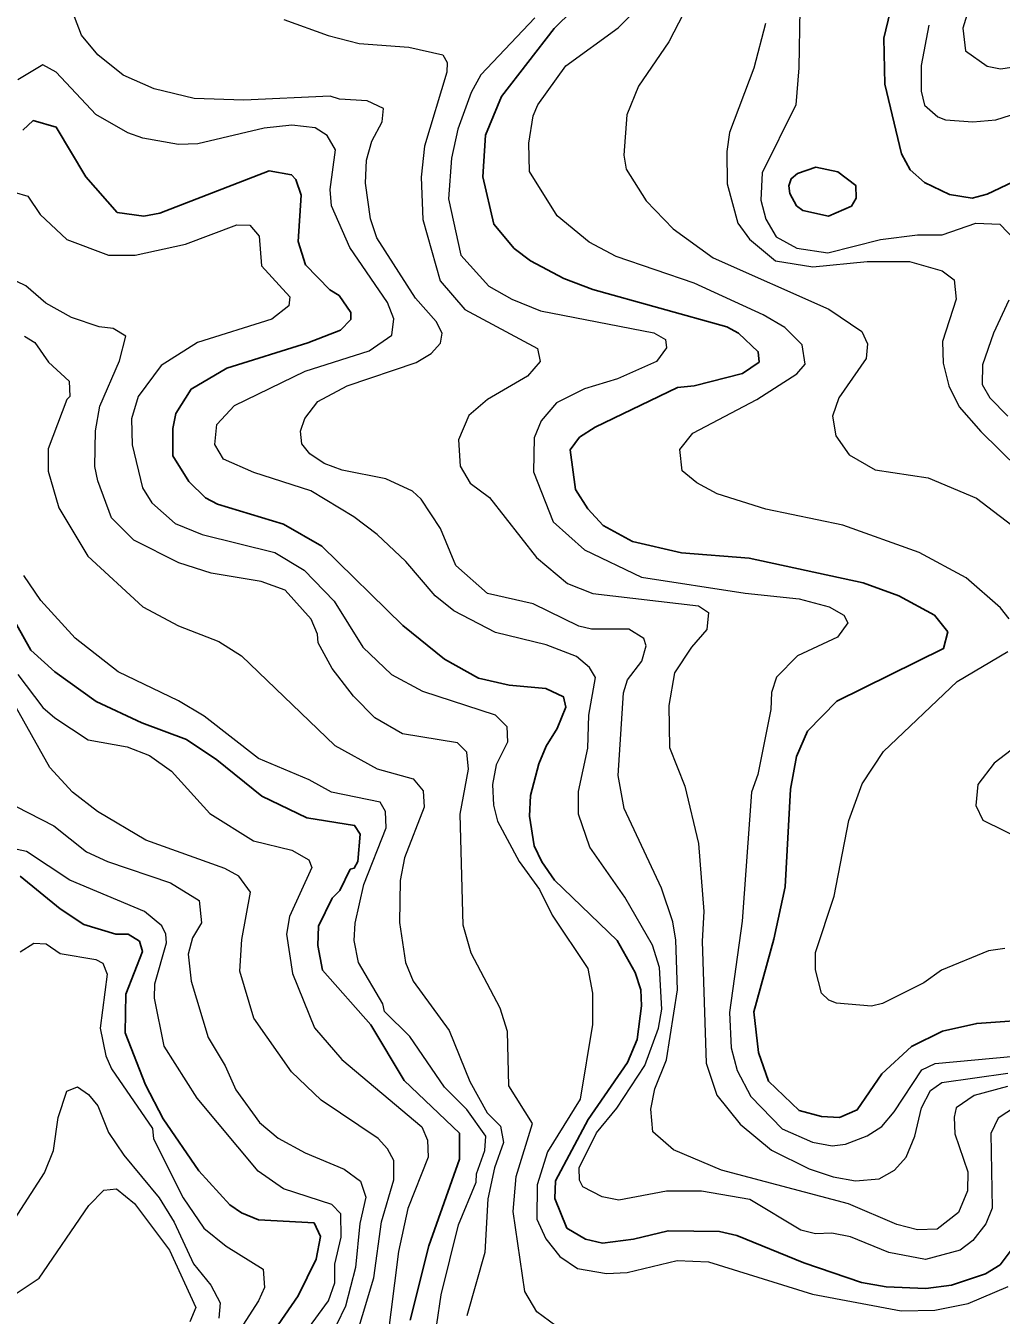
# Model space of a CAD drawing. Extents: x 673.3 to 698.5, y 6984.3 to 7012.3.
# Drawn here: x 678.576 to 679.596, y 6992.007 to 6993.355 of the extents above; entities that cross this region are included whole.
import ezdxf

# ---------------------------------------------------------------- set-up
doc = ezdxf.new("R2010")
doc.units = 0
doc.header["$LTSCALE"] = 0.032
doc.layers.add('1', color=7, linetype='Continuous', lineweight=25)
doc.layers.add('2', color=7, linetype='Continuous', lineweight=13)

msp = doc.modelspace()

# ---------------------------------------------------------------- linework, layer by layer
at = {"layer": '1'}
for points in [[(679.5161, 6993.1911), (679.5011, 6993.2042), (679.4921, 6993.2209), (679.4746, 6993.2939), (679.4735, 6993.342), (679.4846, 6993.3884)], [(679.6386, 6992.317), (679.5707, 6992.3122), (679.5349, 6992.3041), (679.5023, 6992.2879), (679.4715, 6992.2594), (679.4458, 6992.2218), (679.4271, 6992.2137), (679.4085, 6992.2148), (679.3849, 6992.221), (679.3528, 6992.2518), (679.3425, 6992.2817), (679.3377, 6992.3241), (679.3586, 6992.4002), (679.3702, 6992.455), (679.3758, 6992.557), (679.3823, 6992.5912), (679.3938, 6992.6175), (679.4244, 6992.6491), (679.5359, 6992.704), (679.5403, 6992.7215), (679.5264, 6992.7388), (679.4893, 6992.7591), (679.4519, 6992.7727), (679.3326, 6992.7983), (679.2619, 6992.8041), (679.2108, 6992.816), (679.1799, 6992.8324), (679.164, 6992.8499), (679.1511, 6992.8701), (679.1455, 6992.9117), (679.1554, 6992.9248), (679.1717, 6992.9353), (679.2578, 6992.9767), (679.2753, 6992.9786), (679.3258, 6992.9913), (679.3432, 6993.0034), (679.3423, 6993.0141), (679.3215, 6993.0335), (679.3093, 6993.0401), (679.1693, 6993.0792), (679.1388, 6993.0907), (679.104, 6993.1093), (679.087, 6993.1222), (679.0657, 6993.1475), (679.0542, 6993.1971), (679.0571, 6993.2405), (679.0739, 6993.2809), (679.1288, 6993.3519), (679.1484, 6993.3711)], [(679.5799, 6992.0506), (679.5441, 6992.0385), (679.5173, 6992.0351), (679.476, 6992.0369), (679.4503, 6992.0414), (679.39, 6992.062), (679.3199, 6992.0905), (679.3017, 6992.0947), (679.2479, 6992.0955), (679.2117, 6992.0867), (679.1793, 6992.0826), (679.1616, 6992.0866), (679.142, 6992.0983), (679.1294, 6992.1292), (679.1302, 6992.1475), (679.1645, 6992.2119), (679.2055, 6992.2712), (679.2155, 6992.2953), (679.2202, 6992.3306), (679.2194, 6992.3472), (679.2136, 6992.3654), (679.1947, 6992.3987), (679.1293, 6992.4618), (679.1159, 6992.481), (679.1078, 6992.4977), (679.1032, 6992.5289), (679.1041, 6992.5505), (679.1127, 6992.5833), (679.1205, 6992.6019), (679.1321, 6992.6205), (679.1412, 6992.6426), (679.1387, 6992.6534), (679.12, 6992.6623), (679.0818, 6992.6656), (679.0496, 6992.6729), (679.0141, 6992.6929), (678.9705, 6992.728), (678.8858, 6992.8111), (678.8459, 6992.834), (678.777, 6992.8547), (678.7644, 6992.8616), (678.747, 6992.8784), (678.7301, 6992.9054), (678.7301, 6992.9338), (678.7332, 6992.9495), (678.7493, 6992.9751), (678.7867, 6992.9969), (678.8714, 6993.0236), (678.9056, 6993.0368), (678.9162, 6993.0477), (678.9163, 6993.0551), (678.9041, 6993.0728), (678.8942, 6993.0788), (678.8687, 6993.1051), (678.8611, 6993.1292), (678.8644, 6993.1778), (678.8587, 6993.1941), (678.8543, 6993.1991), (678.831, 6993.2031), (678.7167, 6993.1591), (678.7, 6993.1559), (678.672, 6993.1598), (678.6393, 6993.1968), (678.6083, 6993.2489), (678.584, 6993.2558), (678.5733, 6993.2459)], [(679.6294, 6993.2015), (679.5815, 6993.179), (679.5659, 6993.1747), (679.5423, 6993.1785), (679.5161, 6993.1911)], [(678.5533, 6992.7527), (678.5817, 6992.7024), (678.6067, 6992.6795), (678.65, 6992.6487), (678.6979, 6992.6262), (678.7444, 6992.6088), (678.7762, 6992.5876), (678.8231, 6992.5498), (678.8704, 6992.5271), (678.9201, 6992.5191), (678.9259, 6992.5098), (678.9237, 6992.4813), (678.9198, 6992.4745), (678.9157, 6992.4733), (678.9047, 6992.4512), (678.8967, 6992.4431), (678.8824, 6992.4139), (678.8816, 6992.3937), (678.8867, 6992.3679), (678.9373, 6992.3107), (678.9721, 6992.2525), (679.0298, 6992.1974), (679.0297, 6992.1704), (678.9978, 6992.0797), (678.9784, 6992.0019)], [(678.8196, 6992.107), (678.802, 6992.1141), (678.7896, 6992.1227), (678.7572, 6992.1581), (678.7202, 6992.2124), (678.7014, 6992.2481), (678.6803, 6992.3023), (678.6811, 6992.3428), (678.6984, 6992.3874), (678.6953, 6992.398), (678.6836, 6992.4054), (678.6704, 6992.4055), (678.6371, 6992.4156), (678.6125, 6992.432), (678.5704, 6992.466)], [(678.8163, 6991.9624), (678.8613, 6992.0274), (678.8799, 6992.0657), (678.8846, 6992.0893), (678.8778, 6992.1037), (678.8196, 6992.107)], [(679.6099, 6992.0794), (679.595, 6992.0599), (679.5799, 6992.0506)]]:
    msp.add_lwpolyline(points, dxfattribs=at)
msp.add_lwpolyline([(679.4397, 6993.1662), (679.4447, 6993.1748), (679.4442, 6993.188), (679.4255, 6993.2022), (679.4024, 6993.207), (679.3832, 6993.2006), (679.3767, 6993.1949), (679.3743, 6993.1876), (679.3751, 6993.1795), (679.3822, 6993.1667), (679.3887, 6993.1617), (679.4157, 6993.1559)], close=True, dxfattribs=at)
at = {"layer": '2'}
for points in [[(679.6068, 6993.6252), (679.5947, 6993.6225), (679.5472, 6993.629), (679.525, 6993.626), (679.5136, 6993.6175), (679.5094, 6993.6072), (679.5094, 6993.5891), (679.5261, 6993.5568), (679.5535, 6993.5278), (679.5745, 6993.4808), (679.581, 6993.4306), (679.5745, 6993.3961), (679.5617, 6993.3706), (679.5561, 6993.3525), (679.559, 6993.3288), (679.5816, 6993.3125), (679.5956, 6993.3098), (679.6549, 6993.3187)], [(679.6027, 6992.2461), (679.5679, 6992.2368), (679.5493, 6992.2241), (679.5469, 6992.2141), (679.5477, 6992.1969), (679.5614, 6992.1569), (679.561, 6992.1372), (679.5517, 6992.1145), (679.5293, 6992.0972), (679.5088, 6992.0964), (679.4871, 6992.1021), (679.4366, 6992.1236), (679.3039, 6992.1589), (679.2535, 6992.1799), (679.2319, 6992.1989), (679.23, 6992.2226), (679.234, 6992.2439), (679.2464, 6992.2742), (679.2578, 6992.3472), (679.2562, 6992.399), (679.2529, 6992.4185), (679.2412, 6992.4536), (679.2021, 6992.5368), (679.1959, 6992.5713), (679.2012, 6992.6578), (679.2055, 6992.6711), (679.2205, 6992.6907), (679.225, 6992.7067), (679.2226, 6992.7144), (679.2069, 6992.7242), (679.1678, 6992.7243), (679.1547, 6992.7275), (679.1069, 6992.7508), (679.0593, 6992.7615), (679.0259, 6992.7909), (679.0101, 6992.8293), (678.9898, 6992.8602), (678.9809, 6992.8683), (678.9527, 6992.8812), (678.9072, 6992.8904), (678.8883, 6992.8975), (678.8733, 6992.9075), (678.865, 6992.9179), (678.8636, 6992.931), (678.8682, 6992.9443), (678.8817, 6992.9622), (678.9123, 6992.9786), (678.9844, 6993.0029), (679.0002, 6993.0124), (679.0099, 6993.0232), (679.0116, 6993.0337), (679.0054, 6993.0456), (678.984, 6993.0703), (678.9436, 6993.1332), (678.9369, 6993.1531), (678.9315, 6993.1903), (678.9326, 6993.2142), (678.9382, 6993.2342), (678.949, 6993.2545), (678.9504, 6993.2683), (678.9333, 6993.2763), (678.9043, 6993.2781), (678.8948, 6993.2811), (678.8044, 6993.2772), (678.7523, 6993.2787), (678.7105, 6993.289), (678.6782, 6993.3031), (678.6518, 6993.3244), (678.6347, 6993.3451), (678.6184, 6993.3883)], [(679.1085, 6993.3633), (679.0521, 6993.3034), (679.0421, 6993.2852), (679.0282, 6993.2469), (679.0215, 6993.2166), (679.0183, 6993.174), (679.0312, 6993.115), (679.0604, 6993.0828), (679.0845, 6993.069), (679.1144, 6993.0569), (679.233, 6993.0338), (679.2454, 6993.0269), (679.2462, 6993.0184), (679.2358, 6993.0038), (679.1949, 6992.9859), (679.1607, 6992.9753), (679.1313, 6992.9607), (679.1154, 6992.9418), (679.1079, 6992.9242), (679.1074, 6992.8887), (679.1277, 6992.8364), (679.1606, 6992.807), (679.2203, 6992.7784), (679.3287, 6992.7617), (679.3851, 6992.7559), (679.4164, 6992.7475), (679.4318, 6992.739), (679.4358, 6992.731), (679.4252, 6992.716), (679.3832, 6992.6965), (679.3612, 6992.6742), (679.3562, 6992.658), (679.3554, 6992.6404), (679.3417, 6992.5722), (679.335, 6992.5537), (679.3254, 6992.4191), (679.3123, 6992.3237), (679.314, 6992.2867)], [(679.6047, 6992.7351), (679.5955, 6992.7465), (679.5595, 6992.7778), (679.5104, 6992.8043), (679.4305, 6992.833), (679.3503, 6992.8497), (679.2991, 6992.8657), (679.278, 6992.8771), (679.2625, 6992.8898), (679.2602, 6992.912), (679.2738, 6992.929), (679.3409, 6992.9644), (679.3827, 6992.9911), (679.3911, 6993.0013), (679.388, 6993.0214), (679.37, 6993.0395), (679.3475, 6993.0527), (679.2751, 6993.0857), (679.1936, 6993.1137), (679.1656, 6993.1287), (679.1321, 6993.1561), (679.103, 6993.2024), (679.1022, 6993.2323), (679.107, 6993.2608), (679.1119, 6993.2721), (679.141, 6993.3128), (679.1956, 6993.3528), (679.2101, 6993.367)], [(679.2641, 6993.3676), (679.2489, 6993.3381), (679.217, 6993.2918), (679.2049, 6993.2616), (679.2016, 6993.2196), (679.204, 6993.2048), (679.2252, 6993.1718), (679.2531, 6993.1426), (679.2952, 6993.1123), (679.416, 6993.0588), (679.4505, 6993.0353), (679.4566, 6993.0225), (679.4549, 6993.0071), (679.4264, 6992.9661), (679.4198, 6992.9467), (679.4234, 6992.9263), (679.4372, 6992.9063), (679.4646, 6992.8908), (679.5197, 6992.8823), (679.5704, 6992.861), (679.6191, 6992.8237)], [(679.3856, 6993.3722), (679.3847, 6993.3108), (679.3815, 6993.2723), (679.3462, 6993.2013), (679.3449, 6993.1727), (679.35, 6993.1528), (679.3609, 6993.1344), (679.3824, 6993.1223), (679.4149, 6993.1176), (679.4701, 6993.1315), (679.5086, 6993.1362), (679.5344, 6993.1363), (679.5698, 6993.1484), (679.5948, 6993.1476), (679.6118, 6993.1298)], [(678.8463, 6993.3614), (678.8924, 6993.3447), (678.9249, 6993.3364), (678.9769, 6993.3326), (679.0126, 6993.3243), (679.0168, 6993.3163), (679.0166, 6993.3065), (678.9932, 6993.2289), (678.9898, 6993.1967), (678.9915, 6993.1522), (679.0095, 6993.0881), (679.0353, 6993.0584), (679.1114, 6993.0177), (679.1142, 6993.0041), (679.1008, 6992.9885), (679.0592, 6992.9643), (679.0396, 6992.9476), (679.0289, 6992.9221), (679.0305, 6992.8947), (679.0409, 6992.8769), (679.0613, 6992.8618), (679.1103, 6992.7991), (679.1428, 6992.772), (679.1691, 6992.7614), (679.2798, 6992.7487), (679.2903, 6992.7417), (679.2886, 6992.7237), (679.2723, 6992.7053), (679.2548, 6992.6785), (679.2487, 6992.6445), (679.2496, 6992.6005), (679.2655, 6992.56), (679.2797, 6992.5003), (679.2854, 6992.4292), (679.2837, 6992.3981), (679.2879, 6992.2707), (679.299, 6992.2372), (679.3232, 6992.2069), (679.356, 6992.1796), (679.3956, 6992.1601), (679.4206, 6992.1517), (679.444, 6992.1477), (679.4685, 6992.1498), (679.4847, 6992.1589), (679.497, 6992.1723), (679.5061, 6992.1942), (679.5128, 6992.2238), (679.5224, 6992.2419), (679.5342, 6992.2504), (679.6033, 6992.2601)], [(679.3497, 6993.3573), (679.3377, 6993.3104), (679.3123, 6993.2433), (679.3092, 6993.2235), (679.3098, 6993.1895), (679.3209, 6993.1486), (679.3331, 6993.1317), (679.3604, 6993.109), (679.3994, 6993.103), (679.4562, 6993.1086), (679.5004, 6993.1086), (679.5346, 6993.0988), (679.5472, 6993.0893), (679.5492, 6993.0691), (679.5347, 6993.025), (679.5354, 6993.0022), (679.5414, 6992.9785), (679.5524, 6992.9566), (679.5748, 6992.9309), (679.6142, 6992.8922)], [(679.5207, 6993.3554), (679.5127, 6993.3133), (679.5127, 6993.2864), (679.516, 6993.2717), (679.53, 6993.2597), (679.5381, 6993.2565), (679.5666, 6993.2544), (679.5906, 6993.2566), (679.6278, 6993.2683)], [(678.9355, 6993.0151), (678.9592, 6993.0315), (678.9613, 6993.0486), (678.9546, 6993.0657), (678.9153, 6993.123), (678.8961, 6993.1667), (678.8946, 6993.1838), (678.9001, 6993.2252), (678.8916, 6993.2401), (678.8788, 6993.2483), (678.8544, 6993.2511), (678.8258, 6993.2478), (678.7564, 6993.2316), (678.7362, 6993.2308), (678.6988, 6993.2373), (678.6831, 6993.2428), (678.6496, 6993.2622), (678.6081, 6993.3062), (678.5941, 6993.3139), (678.568, 6993.2983)], [(678.5644, 6993.1809), (678.5786, 6993.1768), (678.5914, 6993.1576), (678.6192, 6993.1315), (678.6629, 6993.1152), (678.6906, 6993.1151), (678.7433, 6993.1266), (678.7971, 6993.1468), (678.8105, 6993.1464), (678.8203, 6993.1348), (678.8228, 6993.104), (678.8525, 6993.0714), (678.8513, 6993.062), (678.8337, 6993.0481), (678.7559, 6993.0238), (678.718, 6992.9996), (678.694, 6992.9675), (678.6869, 6992.9439), (678.6877, 6992.9169), (678.6983, 6992.8719), (678.7081, 6992.8563), (678.7326, 6992.8346), (678.7609, 6992.8231), (678.8369, 6992.8042), (678.8673, 6992.7857), (678.8989, 6992.7534), (678.9288, 6992.7055), (678.9588, 6992.6768), (678.9911, 6992.6593), (679.0672, 6992.6348), (679.0793, 6992.6224), (679.0802, 6992.6062), (679.0682, 6992.5823), (679.0643, 6992.5618), (679.0654, 6992.5404), (679.0696, 6992.5234), (679.0921, 6992.4813)], [(678.7365, 6992.7934), (678.6895, 6992.8172), (678.6661, 6992.8406), (678.6516, 6992.8791), (678.6486, 6992.8941), (678.6494, 6992.9314), (678.6538, 6992.9573), (678.6744, 6993.0046), (678.6809, 6993.0305), (678.6678, 6993.0385), (678.6532, 6993.0403), (678.6243, 6993.0499), (678.5974, 6993.0648), (678.5766, 6993.0829), (678.5671, 6993.0874)], [(679.6042, 6993.0681), (679.5881, 6993.0335), (679.5766, 6993.0003), (679.5762, 6992.98), (679.5845, 6992.966), (679.6033, 6992.9468)], [(678.5751, 6993.0304), (678.5858, 6993.0239), (678.6, 6993.0033), (678.6218, 6992.9833), (678.6225, 6992.9673), (678.6193, 6992.9643), (678.5998, 6992.9127), (678.5997, 6992.8895), (678.6108, 6992.8511), (678.6412, 6992.8006), (678.6989, 6992.7474), (678.7362, 6992.7276), (678.7783, 6992.7114), (678.802, 6992.6963)], [(679.6112, 6992.225), (679.5929, 6992.213), (679.5853, 6992.1971), (679.5867, 6992.1191), (679.5802, 6992.1028), (679.5666, 6992.0852), (679.5532, 6992.0753), (679.517, 6992.0654), (679.4788, 6992.0726), (679.4386, 6992.0892), (679.419, 6992.093), (679.4021, 6992.0923), (679.3867, 6992.0962), (679.3334, 6992.128), (679.2828, 6992.137), (679.2463, 6992.137), (679.1965, 6992.1273), (679.1789, 6992.1308), (679.1587, 6992.1412), (679.1552, 6992.1482), (679.1551, 6992.1613), (679.1732, 6992.1979), (679.1944, 6992.2236), (679.2235, 6992.2682), (679.2378, 6992.3071), (679.2415, 6992.3272), (679.2389, 6992.3705), (679.2317, 6992.3941), (679.2029, 6992.444), (679.1661, 6992.4963), (679.1544, 6992.5309), (679.1542, 6992.5546), (679.1641, 6992.5999), (679.165, 6992.6343), (679.1721, 6992.6737), (679.1657, 6992.6843), (679.1523, 6992.6958), (679.1206, 6992.708), (679.0675, 6992.7208), (679.0241, 6992.7435), (679.0044, 6992.7592), (678.9737, 6992.7949), (678.9438, 6992.8232), (678.9195, 6992.8416), (678.8743, 6992.8687), (678.8147, 6992.8879), (678.7832, 6992.9018), (678.774, 6992.9171), (678.7763, 6992.938), (678.7946, 6992.9581), (678.8685, 6992.9937), (678.9355, 6993.0151)], [(679.144, 6991.9862), (679.1106, 6992.0106), (679.0982, 6992.0319), (679.0859, 6992.1156), (679.0892, 6992.152), (679.1062, 6992.2076), (679.0814, 6992.2469), (679.0802, 6992.3037), (679.0725, 6992.3282), (679.0422, 6992.3856), (679.0336, 6992.4149), (679.0305, 6992.5307), (679.0393, 6992.5778), (679.0377, 6992.5955), (679.0278, 6992.6053), (678.9704, 6992.6147), (678.9412, 6992.6317), (678.9189, 6992.6541), (678.8968, 6992.683), (678.8822, 6992.7098), (678.8814, 6992.7191), (678.8749, 6992.7348), (678.8475, 6992.7648), (678.8225, 6992.774), (678.7701, 6992.7826), (678.7365, 6992.7934)], [(679.0061, 6991.998), (679.0107, 6992.0286), (679.0288, 6992.1017), (679.0474, 6992.1462), (679.0477, 6992.155), (679.0565, 6992.1795), (679.0573, 6992.1943), (679.0374, 6992.2222), (679.0141, 6992.2456), (678.9781, 6992.2986), (678.9516, 6992.3246), (678.9496, 6992.3328), (678.9242, 6992.3759), (678.9198, 6992.3987), (678.9208, 6992.4171), (678.9299, 6992.4573), (678.9531, 6992.5165), (678.9526, 6992.5338), (678.947, 6992.5434), (678.8959, 6992.5538), (678.8726, 6992.5667), (678.8198, 6992.589), (678.7628, 6992.6334), (678.736, 6992.6492), (678.6731, 6992.6795), (678.628, 6992.7147), (678.592, 6992.7542), (678.5745, 6992.7804)], [(678.802, 6992.6963), (678.8996, 6992.6025), (678.9437, 6992.5783), (678.9815, 6992.5677), (678.9919, 6992.5551), (678.993, 6992.5381), (678.9722, 6992.4851), (678.9679, 6992.4616), (678.967, 6992.4176), (678.9733, 6992.3759), (678.9815, 6992.3564), (679.0191, 6992.3048), (679.0408, 6992.2516), (679.0589, 6992.2188), (679.0726, 6992.2048), (679.076, 6992.1877), (679.0663, 6992.1612), (679.0595, 6992.1287), (679.0564, 6992.0729), (679.0374, 6992.0066)], [(679.6002, 6992.3904), (679.5828, 6992.3881), (679.5337, 6992.3678), (679.5154, 6992.3546), (679.4722, 6992.3329), (679.4605, 6992.3301), (679.4242, 6992.3333), (679.4161, 6992.3365), (679.4085, 6992.3438), (679.4019, 6992.368), (679.4019, 6992.3862), (679.4215, 6992.4453), (679.4369, 6992.5244), (679.4509, 6992.5625), (679.4733, 6992.5962), (679.5501, 6992.6696), (679.603, 6992.701)], [(678.5681, 6992.6767), (678.5944, 6992.6425), (678.6067, 6992.6314), (678.6418, 6992.6087), (678.6825, 6992.6013), (678.7056, 6992.5922), (678.7287, 6992.5758), (678.769, 6992.5314), (678.8145, 6992.5029), (678.8544, 6992.4933), (678.8724, 6992.4831), (678.8754, 6992.475), (678.8523, 6992.424), (678.849, 6992.4053), (678.8552, 6992.3645), (678.8784, 6992.3075), (678.907, 6992.2745), (678.9904, 6992.2041), (678.9964, 6992.1901), (678.9971, 6992.1725), (678.9758, 6992.1188), (678.9662, 6992.0739), (678.9539, 6991.9774)], [(678.9165, 6991.9674), (678.9402, 6992.0461), (678.9483, 6992.1048), (678.9612, 6992.1488), (678.9611, 6992.1688), (678.9547, 6992.181), (678.9448, 6992.1918), (678.8854, 6992.232), (678.8541, 6992.2614), (678.8149, 6992.3176), (678.8001, 6992.3668), (678.8023, 6992.3999), (678.8114, 6992.4495), (678.7993, 6992.4661), (678.7844, 6992.474), (678.7019, 6992.5036), (678.6513, 6992.5335), (678.6252, 6992.5538), (678.6017, 6992.5798), (678.5632, 6992.6479)], [(679.6421, 6992.6249), (679.5887, 6992.5843), (679.5717, 6992.5618), (679.5697, 6992.5399), (679.5771, 6992.5246), (679.6204, 6992.5033)], [(678.5528, 6992.5458), (678.6056, 6992.5185), (678.64, 6992.4915), (678.6619, 6992.4814), (678.7278, 6992.459), (678.7577, 6992.4406), (678.76, 6992.4173), (678.7506, 6992.4015), (678.7463, 6992.3846), (678.7493, 6992.3564), (678.7672, 6992.2974), (678.785, 6992.2679), (678.7961, 6992.2427), (678.8207, 6992.2085), (678.8402, 6992.1921), (678.8684, 6992.1769), (678.9092, 6992.1598), (678.9264, 6992.1473), (678.9318, 6992.1306), (678.9255, 6992.1031), (678.9212, 6992.057), (678.9108, 6992.0165), (678.9012, 6991.9973)], [(678.8455, 6991.9573), (678.8929, 6992.0223), (678.8994, 6992.041), (678.8995, 6992.0605), (678.906, 6992.0889), (678.9059, 6992.113), (678.8965, 6992.123), (678.8459, 6992.1393), (678.8192, 6992.1578), (678.7557, 6992.2342), (678.7212, 6992.2884), (678.7111, 6992.3384), (678.7112, 6992.3534), (678.7235, 6992.3963), (678.723, 6992.4054), (678.7188, 6992.414), (678.7004, 6992.4292), (678.6226, 6992.4619), (678.5773, 6992.492), (678.546, 6992.4986)], [(679.0921, 6992.4813), (679.1135, 6992.4522), (679.1267, 6992.4254), (679.1642, 6992.3694), (679.1689, 6992.3439), (679.1689, 6992.311), (679.1559, 6992.2329), (679.1219, 6992.1781), (679.1111, 6992.1436), (679.1106, 6992.1075), (679.1203, 6992.0869), (679.1347, 6992.0686), (679.1533, 6992.0561), (679.1834, 6992.0508), (679.2051, 6992.052), (679.2574, 6992.0645), (679.2902, 6992.0631), (679.3988, 6992.0293), (679.4916, 6992.0117), (679.527, 6992.0123), (679.5617, 6992.0193), (679.6036, 6992.0373)], [(678.5706, 6992.3871), (678.5848, 6992.3959), (678.5978, 6992.3952), (678.6122, 6992.3851), (678.6495, 6992.379), (678.6568, 6992.3752), (678.6615, 6992.3635), (678.6543, 6992.3073), (678.6602, 6992.2784), (678.6661, 6992.2647), (678.7089, 6992.2024), (678.7098, 6992.1914), (678.7408, 6992.13), (678.7624, 6992.0983), (678.7858, 6992.0793), (678.8246, 6992.0552), (678.826, 6992.0361), (678.8197, 6992.0221), (678.7845, 6991.9677)], [(679.314, 6992.2867), (679.3202, 6992.263), (679.3345, 6992.2358), (679.3671, 6992.2019), (679.3989, 6992.188), (679.4196, 6992.1843), (679.4336, 6992.1859), (679.4562, 6992.1947), (679.4716, 6992.2043), (679.4843, 6992.2196), (679.5131, 6992.2635), (679.5271, 6992.2704), (679.6102, 6992.278)], [(678.5366, 6992.0649), (678.5961, 6992.156), (678.6053, 6992.1792), (678.6103, 6992.2139), (678.6194, 6992.2412), (678.6305, 6992.2459), (678.6421, 6992.238), (678.6518, 6992.2259), (678.663, 6992.1983), (678.679, 6992.1745), (678.716, 6992.1299), (678.7317, 6992.1045), (678.7518, 6992.0608), (678.7699, 6992.0385), (678.7796, 6992.0203), (678.7782, 6992.0041)], [(678.5169, 6991.9971), (678.5905, 6992.0458), (678.6424, 6992.1219), (678.6581, 6992.1379), (678.6711, 6992.1394), (678.6901, 6992.1241), (678.7267, 6992.0752), (678.7543, 6992.0153), (678.7478, 6992.0003)]]:
    msp.add_lwpolyline(points, dxfattribs=at)

doc.saveas('drawing.dxf')
